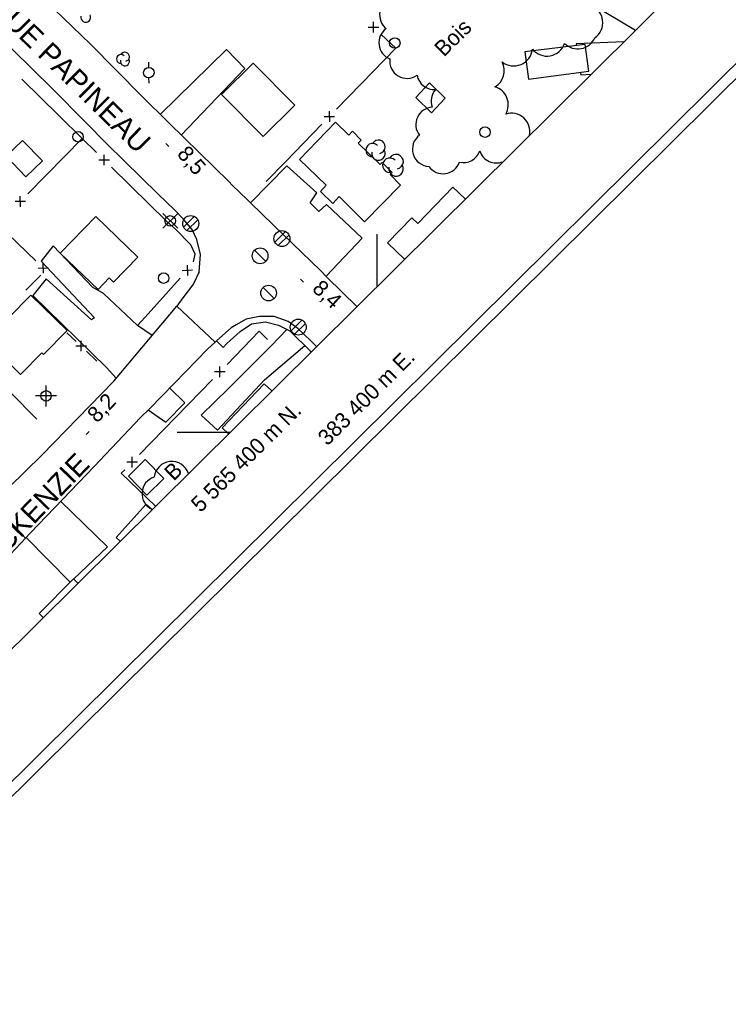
# Model space of a CAD drawing. Extents: x 381879 to 384696, y 5564785 to 5567594.
# Drawn here: x 383331.9 to 383466.9, y 5565288.9 to 5565478.7 of the extents above; entities that cross this region are included whole.
import ezdxf

# ---------------------------------------------------------------- set-up
doc = ezdxf.new("R2010")
doc.units = 0
for name, color, linetype in [('Niveau 19', 7, 'Continuous'), ('Niveau 21', 7, 'Continuous'), ('Niveau 22', 7, 'Continuous'), ('Niveau 3', 7, 'Continuous'), ('Niveau 31', 7, 'Continuous'), ('Niveau 36', 7, 'Continuous'), ('Niveau 37', 7, 'Continuous'), ('Niveau 44', 7, 'Continuous'), ('Niveau 60', 7, 'Continuous'), ('Niveau 61', 7, 'Continuous')]:
    doc.layers.add(name, color=color, linetype=linetype)

msp = doc.modelspace()

# ---------------------------------------------------------------- linework, layer by layer
at = {"layer": 'Niveau 19'}
for points in [[(383447.06, 5565474.55), (383437.97, 5565474.16), (383438.02, 5565473.8)], [(383362.69, 5565456.75), (383374.81, 5565469.44), (383371.31, 5565473.09), (383358.68, 5565460.68)], [(383438.79, 5565468.69), (383438.86, 5565468.25), (383440.84, 5565468.38)], [(383390.28, 5565429.82), (383397.15, 5565437.05), (383390.37, 5565443.52), (383388.88, 5565442.17), (383387.24, 5565443.83), (383388.53, 5565445.71), (383382.82, 5565450.86), (383375.86, 5565443.84)], [(383347.87, 5565426.5), (383345.78, 5565427.74), (383338.24, 5565435.59), (383335.98, 5565432.69), (383346.11, 5565421.9), (383345.54, 5565421.5), (383336.9, 5565429.32), (383334.39, 5565426.17), (383348.41, 5565412.44), (383350.29, 5565410.39), (383350.29, 5565410.39)], [(383357.13, 5565418.53), (383354.34, 5565420.42)], [(383382.82, 5565419.69), (383382.82, 5565419.69), (383379.86, 5565416.62), (383371.68, 5565408.38), (383366.47, 5565403.29), (383369.59, 5565400.45), (383378.56, 5565410.08), (383386.27, 5565416.6)], [(383356.4, 5565404.31), (383359.73, 5565401.97), (383363.37, 5565405.66), (383360.47, 5565408.45)], [(383339.69, 5565386.87), (383348.63, 5565378.21), (383342.16, 5565372.07)], [(383341.48, 5565371.46), (383333.11, 5565380)]]:
    msp.add_lwpolyline(points, dxfattribs=at)
at = {"layer": 'Niveau 21'}
for points in [[(383335.5, 5565494.4), (383333.4, 5565492.1), (383332.6, 5565489.8), (383332.7, 5565487.7), (383333.7, 5565485.8), (383335.4, 5565483.8), (383338.5, 5565480.7), (383345.4, 5565474.1), (383355.1, 5565464.2), (383360.4, 5565459)], [(383338, 5565465.7), (383326.8, 5565476.6)], [(383344.4, 5565459.2), (383338, 5565465.7)], [(383361.4, 5565442.46), (383358.3, 5565445.5), (383348.5, 5565455.1), (383344.4, 5565459.2)], [(383360.4, 5565459), (383371.8, 5565447.8), (383372.4, 5565447.2)], [(383372.4, 5565447.2), (383375.3, 5565444.4)], [(383375.3, 5565444.4), (383375.8, 5565443.9)], [(383375.8, 5565443.9), (383380.3, 5565439.5), (383389.2, 5565430.9), (383390.5, 5565429.6)], [(383366.09, 5565430.67), (383366.32, 5565433.98), (383365.64, 5565436.84), (383364.73, 5565438.7), (383363.07, 5565440.74), (383361.4, 5565442.46)], [(383366.09, 5565430.67), (383365.01, 5565428.38), (383362.97, 5565425.67), (383361.81, 5565424.11), (383369.17, 5565417.27)], [(383390.5, 5565429.6), (383396.15, 5565424.05)], [(383326.66, 5565386.49), (383336.1, 5565395.7), (383349.8, 5565409.8), (383361.81, 5565424.11)], [(383384.93, 5565419.87), (383383.06, 5565421.2), (383380.38, 5565422.14), (383377.57, 5565422.15), (383375.04, 5565421.6), (383373.12, 5565420.56), (383372.2, 5565420)], [(383369.4, 5565417.5), (383372.2, 5565420)], [(383384.93, 5565419.87), (383387.33, 5565417.54)], [(383361.4, 5565409.4), (383367.7, 5565415.9), (383369.17, 5565417.27)], [(383369.17, 5565417.27), (383369.4, 5565417.5)], [(383387.33, 5565417.54), (383388.47, 5565416.43)], [(383356.6, 5565404.5), (383361.4, 5565409.4)], [(383340.1, 5565387.3), (383346.1, 5565393.5), (383354.9, 5565402.9), (383356.6, 5565404.5)], [(383332.98, 5565379.87), (383333.9, 5565380.8), (383340.1, 5565387.3)], [(383326.8, 5565386.47), (383332.98, 5565379.87)], [(383330.2, 5565376.9), (383332.98, 5565379.87)]]:
    msp.add_lwpolyline(points, dxfattribs=at)
at = {"layer": 'Niveau 22'}
for points in [[(383373.9, 5565419.3), (383376.07, 5565420.72), (383378.72, 5565421.09), (383381.19, 5565420.49), (383383.38, 5565419.42)], [(383373.9, 5565419.3), (383371.4, 5565417), (383370.7, 5565416.2), (383369.4, 5565417.5)], [(383387.47, 5565415.43), (383383.38, 5565419.42)]]:
    msp.add_lwpolyline(points, dxfattribs=at)
at = {"layer": 'Niveau 3'}
for p, q in [((383359.71, 5565455.11), (383360.28, 5565454.54)), ((383385.44, 5565429.26), (383386.01, 5565428.7)), ((383344.58, 5565399.66), (383345.15, 5565400.23))]:
    msp.add_line(p, q, dxfattribs=at)
at = {"layer": 'Niveau 31'}
for points in [[(383454.94, 5565482.36), (383458.8, 5565488.9), (383450.8, 5565493.5), (383449.7, 5565491.6), (383448.2, 5565492.5), (383446.1, 5565489), (383447.8, 5565488), (383443.3, 5565480.3), (383449.29, 5565476.76)], [(383405.25, 5565433.07), (383402.03, 5565436.16), (383406.65, 5565440.97), (383407.79, 5565439.87), (383414.47, 5565446.82), (383416.83, 5565444.56)], [(383371.7, 5565399.79), (383370.5, 5565400.9), (383378.5, 5565409.3), (383379.94, 5565407.96)], [(383351.03, 5565379.28), (383350.25, 5565379.99), (383356.02, 5565386.33), (383357.12, 5565385.33)], [(383336.36, 5565364.73), (383335.56, 5565365.52), (383342.12, 5565372.11), (383342.96, 5565371.28)]]:
    msp.add_lwpolyline(points, dxfattribs=at)
for points in [[(383440.4, 5565468.9), (383439.7, 5565474), (383428.2, 5565472.6), (383428.9, 5565467.4)], [(383376.41, 5565470.48), (383384.34, 5565462.47), (383378.28, 5565456.47), (383370.35, 5565464.48)], [(383413, 5565463.8), (383410.4, 5565461), (383407.4, 5565463.9), (383410, 5565466.7)], [(383397.6, 5565440.2), (383392.8, 5565445), (383391.6, 5565443.7), (383389.2, 5565446), (383390.3, 5565447.2), (383385.2, 5565452.1), (383392.1, 5565459.2), (383394.6, 5565456.7), (383395.3, 5565457.5), (383397, 5565455.8), (383396.4, 5565455.2), (383400.6, 5565451.1), (383401, 5565451.5), (383402.9, 5565449.6), (383402.5, 5565449.2), (383404.5, 5565447.2)], [(383332.42, 5565455.73), (383336.2, 5565451.81), (383333.05, 5565448.78), (383329.27, 5565452.7)], [(383339.62, 5565434.24), (383346.4, 5565441.21), (383354.38, 5565433.45), (383349.76, 5565428.69), (383348.93, 5565429.49), (383346.84, 5565427.31)], [(383334.02, 5565426.19), (383325.49, 5565417.6), (383332.03, 5565411.1), (383336.11, 5565415.2), (383336.44, 5565414.88), (383340.92, 5565419.49)], [(383355.83, 5565394.85), (383359.35, 5565391.24), (383356.11, 5565388.08), (383352.59, 5565391.69)]]:
    msp.add_lwpolyline(points, close=True, dxfattribs=at)
at = {"layer": 'Niveau 36'}
for p, q in [((383356.41, 5565470.63), (383356.46, 5565469.63)), ((383356.56, 5565466.63), (383356.52, 5565467.63)), ((383362, 5565441.78), (383359.18, 5565438.96)), ((383362, 5565438.96), (383359.18, 5565441.78)), ((383365.17, 5565441.2), (383363.11, 5565439.16)), ((383363.77, 5565438.52), (383365.83, 5565440.56)), ((383382.57, 5565438.33), (383380.51, 5565436.29)), ((383381.17, 5565435.65), (383383.23, 5565437.69)), ((383378.78, 5565432.65), (383376.66, 5565434.77)), ((383380.4, 5565425.55), (383378.28, 5565427.67)), ((383385.68, 5565421.45), (383383.62, 5565419.41)), ((383384.28, 5565418.77), (383386.34, 5565420.81)), ((383336.91, 5565405), (383336.92, 5565408.98)), ((383338.91, 5565406.98), (383334.92, 5565407))]:
    msp.add_line(p, q, dxfattribs=at)
for centre, radius in [((383403.39, 5565474.3), 1), ((383343.01, 5565456.41), 1), ((383420.59, 5565457.3), 1), ((383360.58, 5565440.37), 1), ((383364.48, 5565439.86), 1.52), ((383381.88, 5565436.99), 1.52), ((383377.71, 5565433.71), 1.5), ((383359.32, 5565429.46), 1), ((383379.33, 5565426.61), 1.5), ((383384.99, 5565420.11), 1.52), ((383336.91, 5565407), 1)]:
    msp.add_circle(centre, radius, dxfattribs=at)
msp.add_ellipse((383356.49, 5565468.64), major_axis=(-0.05, -0.999), ratio=0.999983, dxfattribs=at)
at = {"layer": 'Niveau 37'}
for p, q in [((383399.36, 5565476.33), (383399.31, 5565478.33)), ((383398.34, 5565477.31), (383400.34, 5565477.35)), ((383390.89, 5565461.27), (383390.92, 5565459.27)), ((383389.91, 5565460.26), (383391.91, 5565460.29)), ((383346.96, 5565451.99), (383348.97, 5565452.01)), ((383347.98, 5565451), (383347.96, 5565453)), ((383333.01, 5565444.09), (383331.01, 5565444.07)), ((383332.02, 5565443.08), (383332, 5565445.08)), ((383336.39, 5565430.39), (383336.35, 5565432.4)), ((383335.37, 5565431.37), (383337.37, 5565431.42)), ((383362.83, 5565430.9), (383364.83, 5565431.01)), ((383363.78, 5565431.95), (383363.88, 5565429.95)), ((383343.59, 5565415.52), (383343.59, 5565417.52)), ((383342.59, 5565416.52), (383344.59, 5565416.52)), ((383371.03, 5565411.59), (383369.03, 5565411.56)), ((383370.05, 5565410.57), (383370.02, 5565412.58)), ((383354.31, 5565394.37), (383352.31, 5565394.34)), ((383353.33, 5565393.35), (383353.3, 5565395.36))]:
    msp.add_line(p, q, dxfattribs=at)
for points in [[(383400.79, 5565475.95), (383403.56, 5565473.31), (383399.26, 5565468.88)], [(383399.26, 5565468.88), (383392.3, 5565461.71)], [(383332.27, 5565467.41), (383339.41, 5565460.41)], [(383339.41, 5565460.41), (383343.8, 5565456.09), (383346.54, 5565453.4)], [(383389.51, 5565458.84), (383382.55, 5565451.66)], [(383340.41, 5565452.64), (383343.8, 5565456.09)], [(383333.41, 5565445.51), (383340.41, 5565452.64)], [(383382.55, 5565451.66), (383378.87, 5565447.87)], [(383349.39, 5565450.59), (383356.53, 5565443.59)], [(383356.53, 5565443.59), (383359.81, 5565440.36)], [(383359.81, 5565440.36), (383361.64, 5565438.76), (383364.47, 5565435.9), (383365.26, 5565434.08), (383364.95, 5565432.55)], [(383327.7, 5565439.69), (383334.93, 5565432.78)], [(383335.94, 5565430), (383333.07, 5565427.18)], [(383362.49, 5565429.47), (383355.8, 5565422.04)], [(383347.87, 5565426.5), (383354.34, 5565420.42)], [(383355.8, 5565422.04), (383354.34, 5565420.42)], [(383342.62, 5565417.39), (383340.85, 5565419.05)], [(383371.42, 5565413.01), (383377.55, 5565419.32), (383378.4, 5565418.47)], [(383378.4, 5565418.47), (383379.15, 5565417.73)], [(383346.61, 5565413.65), (383344.6, 5565415.53)], [(383361.67, 5565402.96), (383368.64, 5565410.14)], [(383329.98, 5565407.76), (383335.17, 5565402.57)], [(383354.71, 5565395.79), (383361.67, 5565402.96)], [(383357.77, 5565385.97), (383351.25, 5565392.23), (383351.92, 5565392.92)]]:
    msp.add_lwpolyline(points, dxfattribs=at)
at = {"layer": 'Niveau 44'}
for centre, radius, start, end in [((383344.46, 5565479.21), 0.949, 166.9368, 29.6212), ((383438.28, 5565476.69), 3.52, 224.4729, 337.005), ((383351.2, 5565471.24), 0.862, 44.1153, 269.8039), ((383351.94, 5565471.67), 0.862, 282.2692, 149.7262), ((383351.94, 5565470.81), 0.862, 166.9368, 29.6212), ((383410.91, 5565468.76), 3.33, 190.7481, 274.3058), ((383399.16, 5565453.85), 1.29, 44.1153, 269.8039), ((383400.27, 5565454.5), 1.29, 282.2692, 149.7262), ((383400.27, 5565453.21), 1.29, 166.9368, 29.6212), ((383402.44, 5565450.98), 1.39, 44.1153, 269.8039), ((383403.63, 5565451.67), 1.39, 282.2692, 149.7262), ((383403.63, 5565450.28), 1.39, 166.9368, 29.6212), ((383360.87, 5565391.14), 3.36, 18.4348, 173.2438), ((383358.53, 5565388.34), 3.34, 108.0486, 244.9072)]:
    msp.add_arc(centre, radius, start, end, dxfattribs=at)
for centre, major_axis, ratio, start_param, end_param in [((383403.85, 5565479.63), (-3.26, 0.78), 0.99877, 5.277332, 7.40245), ((383439.52, 5565478.19), (-1.06, 3.36), 0.999284, 3.444565, 5.617226), ((383403.69, 5565474.34), (-3.31, -0.4), 0.999994, 5.221293, 7.349789), ((383432.38, 5565475.38), (0.65, -3.52), 0.999489, 5.216286, 7.344343), ((383426.07, 5565473.5), (0.25, -3.57), 0.999964, 5.544055, 7.674665), ((383405.74, 5565470.88), (-2.02, -2.64), 0.999416, 5.252977, 7.54271), ((383420.76, 5565469.02), (1.96, -2.92), 0.998023, 6.194488, 7.757688), ((383413.65, 5565463.24), (-1.48, -2.98), 0.999934, 4.446855, 5.534125), ((383421.51, 5565462.55), (-1.98, 2.91), 0.999475, 3.581182, 5.415864), ((383410.73, 5565458.73), (-1.73, -2.85), 0.999934, 3.747415, 5.90715), ((383425.61, 5565457.4), (-0.8, 3.43), 0.999473, 4.272252, 6.363145), ((383410.08, 5565454.06), (0.39, -3.3), 0.999935, 3.668996, 6.113001), ((383416.46, 5565454.82), (1.56, -2.94), 0.998717, 5.569096, 7.024799), ((383422.75, 5565454.75), (-2.24, -2.46), 0.999854, 5.77083, 7.405033), ((383412.59, 5565452.69), (3.31, 0.32), 0.999984, 3.671173, 5.845612)]:
    msp.add_ellipse(centre, major_axis=major_axis, ratio=ratio, start_param=start_param, end_param=end_param, dxfattribs=at)
at = {"layer": 'Niveau 60'}
msp.add_lwpolyline([(382780.54, 5564785.16), (381879.11, 5565693.82), (383794.51, 5567593.97), (384695.95, 5566685.3), (382780.55, 5564785.15)], dxfattribs=at)
for points in [[(381881.93, 5565693.86), (383794.53, 5567591.15), (384693.12, 5566685.31), (382780.52, 5564788.02)], [(383653.8, 5566971.92), (383426.67, 5567200.87), (383197.47, 5566973.49), (381907.4, 5565693.71), (382780.65, 5564813.45), (384299.92, 5566320.61)]]:
    msp.add_lwpolyline(points, close=True, dxfattribs=at)
at = {"layer": 'Niveau 61'}
for points in [[(383400, 5565427.86), (383400, 5565437.86)], [(383371.91, 5565400), (383361.91, 5565400)]]:
    msp.add_lwpolyline(points, dxfattribs=at)

# ---------------------------------------------------------------- texts
at = {"layer": 'Niveau 21'}
for s, rotation, p in [('RUE PAPINEAU', 315.5295, (383325.97, 5565480.91)), ('RUE MCKENZIE', 46.0779, (383317.42, 5565364.56))]:
    msp.add_text(s, height=4, rotation=rotation, dxfattribs=at).set_placement(p)
at = {"layer": 'Niveau 3'}
for s, rotation, p in [('8,5  ', 311.235, (383361.72, 5565453.04)), ('8,4  ', 316.6902, (383387.46, 5565427.21)), ('8,2  ', 46.2771, (383346.63, 5565401.69))]:
    msp.add_text(s, height=3, rotation=rotation, dxfattribs=at).set_placement(p)
at = {"layer": 'Niveau 44'}
for s, p in [('Bois', (383412.75, 5565471.51)), ('B', (383361.25, 5565390.65))]:
    msp.add_text(s, height=3, rotation=44.7707, dxfattribs=at).set_placement(p)
at = {"layer": 'Niveau 61'}
for s, p in [('383 400 m E.', (383390.53, 5565397.34)), ('5 565 400 m N.', (383366.35, 5565384.62))]:
    msp.add_text(s, height=3, rotation=44.7717, dxfattribs=at).set_placement(p)

doc.saveas('drawing.dxf')
